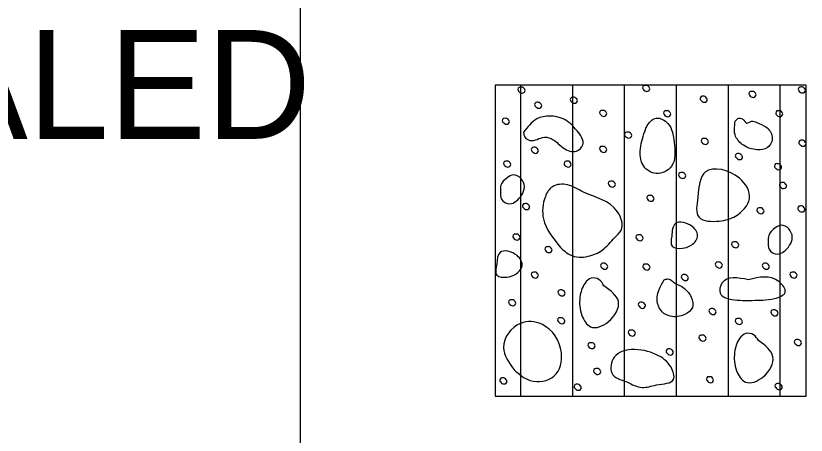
# Model space of a CAD drawing. Extents: x 0 to 34, y 0 to 22.
# Drawn here: x 11.621 to 12.637, y 18.987 to 19.526 of the extents above; entities that cross this region are included whole.
import ezdxf

# ---------------------------------------------------------------- set-up
doc = ezdxf.new("R2010")
doc.units = 0
doc.layers.add('SH_Data', color=7, linetype='Continuous')
doc.layers.add('SH_Text', color=7, linetype='Continuous')

msp = doc.modelspace()

# ---------------------------------------------------------------- linework, layer by layer
at = {"layer": 'SH_Data'}
msp.add_line((11.9872, 3.594), (11.9872, 21.0221), dxfattribs=at)
msp.add_lwpolyline([(12.2372, 19.0371), (12.6372, 19.0371), (12.6372, 19.4371), (12.2372, 19.4371)], close=True, dxfattribs=at)
at = {"layer": 'SH_Text'}
for p, q in [((12.2372, 19.4371), (12.2372, 19.4371)), ((12.2705, 19.0371), (12.2705, 19.4371)), ((12.3372, 19.0371), (12.3372, 19.4371)), ((12.4038, 19.0371), (12.4038, 19.4371)), ((12.4705, 19.0371), (12.4705, 19.4371)), ((12.5372, 19.0371), (12.5372, 19.4371)), ((12.6039, 19.0371), (12.6039, 19.4371)), ((12.6372, 19.4371), (12.6372, 19.4371)), ((12.2372, 19.0371), (12.2372, 19.0371)), ((12.6372, 19.0371), (12.6372, 19.0371))]:
    msp.add_line(p, q, dxfattribs=at)
for points in [[(12.4353, 19.4345), (12.4361, 19.4326), (12.4349, 19.4302), (12.4323, 19.4291), (12.4297, 19.43), (12.4277, 19.4318), (12.4269, 19.4338), (12.4284, 19.4365), (12.4309, 19.4368), (12.4329, 19.4367), (12.4353, 19.4345)], [(12.275, 19.4324), (12.276, 19.4304), (12.2749, 19.428), (12.2721, 19.4268), (12.2695, 19.4277), (12.2675, 19.4296), (12.2667, 19.4316), (12.2683, 19.4343), (12.2707, 19.4346), (12.2727, 19.4344), (12.275, 19.4324)], [(12.572, 19.4268), (12.5729, 19.425), (12.5717, 19.4226), (12.569, 19.4214), (12.5664, 19.4222), (12.5644, 19.4242), (12.5635, 19.4262), (12.5651, 19.4288), (12.5675, 19.4292), (12.5695, 19.429), (12.572, 19.4268)], [(12.6353, 19.4325), (12.6363, 19.4307), (12.6351, 19.4283), (12.6323, 19.4271), (12.6298, 19.4279), (12.6278, 19.4298), (12.6269, 19.4318), (12.6285, 19.4345), (12.6309, 19.4348), (12.6329, 19.4347), (12.6353, 19.4325)], [(12.3422, 19.4194), (12.3432, 19.4174), (12.3421, 19.415), (12.3393, 19.4139), (12.3367, 19.4147), (12.3347, 19.4166), (12.3339, 19.4186), (12.3355, 19.4213), (12.3379, 19.4216), (12.3399, 19.4214), (12.3422, 19.4194)], [(12.5092, 19.4206), (12.51, 19.4187), (12.509, 19.4162), (12.5062, 19.4151), (12.5036, 19.416), (12.5016, 19.4178), (12.5008, 19.4198), (12.5023, 19.4226), (12.5048, 19.4228), (12.5068, 19.4227), (12.5092, 19.4206)], [(12.2965, 19.4129), (12.2973, 19.4109), (12.2963, 19.4085), (12.2935, 19.4074), (12.2909, 19.4083), (12.2889, 19.4101), (12.2881, 19.4121), (12.2897, 19.4149), (12.2921, 19.4151), (12.2941, 19.4149), (12.2965, 19.4129)], [(12.274, 19.3767), (12.291, 19.3937), (12.325, 19.3937), (12.3428, 19.3783), (12.3501, 19.3605), (12.342, 19.3524), (12.325, 19.3565), (12.312, 19.367), (12.3007, 19.3702), (12.282, 19.3661), (12.2756, 19.3702), (12.274, 19.3767)], [(12.38, 19.4024), (12.3809, 19.4005), (12.3797, 19.3981), (12.377, 19.3969), (12.3745, 19.3978), (12.3725, 19.3997), (12.3715, 19.4017), (12.3731, 19.4044), (12.3755, 19.4047), (12.3775, 19.4045), (12.38, 19.4024)], [(12.4622, 19.402), (12.4631, 19.4001), (12.462, 19.3977), (12.4592, 19.3965), (12.4566, 19.3975), (12.4546, 19.3993), (12.4538, 19.4013), (12.4554, 19.404), (12.4578, 19.4043), (12.4598, 19.4041), (12.4622, 19.402)], [(12.6064, 19.402), (12.6072, 19.4001), (12.6061, 19.3977), (12.6034, 19.3965), (12.6008, 19.3975), (12.5988, 19.3993), (12.598, 19.4013), (12.5995, 19.404), (12.602, 19.4043), (12.604, 19.4041), (12.6064, 19.402)], [(12.2549, 19.3923), (12.2558, 19.3905), (12.2546, 19.388), (12.2519, 19.3869), (12.2494, 19.3877), (12.2474, 19.3895), (12.2465, 19.3915), (12.248, 19.3943), (12.2505, 19.3945), (12.2525, 19.3945), (12.2549, 19.3923)], [(12.4296, 19.3775), (12.4239, 19.3523), (12.4285, 19.3328), (12.4445, 19.3236), (12.464, 19.3328), (12.4674, 19.3637), (12.4594, 19.3878), (12.4445, 19.3947), (12.4319, 19.3832), (12.4296, 19.3775)], [(12.5459, 19.3908), (12.5465, 19.3713), (12.5567, 19.3599), (12.5739, 19.3541), (12.5876, 19.357), (12.5934, 19.3707), (12.5854, 19.3834), (12.5739, 19.389), (12.567, 19.3908), (12.5607, 19.3885), (12.5556, 19.3936), (12.5493, 19.3942), (12.5459, 19.3908)], [(12.412, 19.3745), (12.4129, 19.3726), (12.4117, 19.3701), (12.409, 19.369), (12.4065, 19.3699), (12.4045, 19.3717), (12.4035, 19.3737), (12.4051, 19.3765), (12.4076, 19.3767), (12.4096, 19.3766), (12.412, 19.3745)], [(12.5108, 19.3664), (12.5117, 19.3645), (12.5105, 19.362), (12.5078, 19.361), (12.5052, 19.3618), (12.5032, 19.3636), (12.5024, 19.3656), (12.504, 19.3684), (12.5064, 19.3686), (12.5084, 19.3685), (12.5108, 19.3664)], [(12.6361, 19.364), (12.637, 19.3622), (12.6358, 19.3597), (12.6331, 19.3586), (12.6306, 19.3594), (12.6286, 19.3613), (12.6276, 19.3633), (12.6292, 19.366), (12.6316, 19.3663), (12.6337, 19.3662), (12.6361, 19.364)], [(12.292, 19.3551), (12.293, 19.3531), (12.2919, 19.3507), (12.2892, 19.3495), (12.2866, 19.3505), (12.2846, 19.3523), (12.2837, 19.3543), (12.2853, 19.357), (12.2877, 19.3573), (12.2898, 19.3571), (12.292, 19.3551)], [(12.38, 19.3561), (12.3808, 19.3543), (12.3796, 19.3518), (12.377, 19.3507), (12.3744, 19.3515), (12.3724, 19.3534), (12.3715, 19.3554), (12.373, 19.3581), (12.3755, 19.3584), (12.3775, 19.3583), (12.38, 19.3561)], [(12.5545, 19.3469), (12.5554, 19.345), (12.5543, 19.3426), (12.5515, 19.3415), (12.549, 19.3423), (12.547, 19.3442), (12.5461, 19.3462), (12.5477, 19.3489), (12.5501, 19.3492), (12.5521, 19.349), (12.5545, 19.3469)], [(12.2565, 19.3372), (12.2574, 19.3353), (12.2563, 19.3329), (12.2535, 19.3317), (12.251, 19.3326), (12.249, 19.3345), (12.2481, 19.3365), (12.2497, 19.3392), (12.2521, 19.3395), (12.2541, 19.3393), (12.2565, 19.3372)], [(12.3343, 19.3372), (12.3351, 19.3353), (12.334, 19.3329), (12.3313, 19.3317), (12.3287, 19.3326), (12.3267, 19.3345), (12.3259, 19.3365), (12.3275, 19.3392), (12.3299, 19.3395), (12.3319, 19.3393), (12.3343, 19.3372)], [(12.6048, 19.334), (12.6056, 19.332), (12.6045, 19.3296), (12.6017, 19.3285), (12.5992, 19.3294), (12.5971, 19.3312), (12.5963, 19.3332), (12.5979, 19.336), (12.6003, 19.3362), (12.6023, 19.3361), (12.6048, 19.334)], [(12.4817, 19.3226), (12.4825, 19.3207), (12.4814, 19.3183), (12.4786, 19.3171), (12.4761, 19.318), (12.474, 19.3199), (12.4732, 19.3219), (12.4748, 19.3246), (12.4772, 19.3249), (12.4792, 19.3247), (12.4817, 19.3226)], [(12.498, 19.2932), (12.5076, 19.3256), (12.5514, 19.3175), (12.5643, 19.2916), (12.5465, 19.2689), (12.5255, 19.2625), (12.4995, 19.2673), (12.498, 19.2932)], [(12.2527, 19.3178), (12.2607, 19.3218), (12.2705, 19.3172), (12.275, 19.3063), (12.2716, 19.296), (12.2642, 19.288), (12.2561, 19.2845), (12.2453, 19.2909), (12.2441, 19.3005), (12.2447, 19.3086), (12.2527, 19.3178)], [(12.3213, 19.2286), (12.2995, 19.2653), (12.3019, 19.294), (12.311, 19.3066), (12.3305, 19.3089), (12.3511, 19.2997), (12.3946, 19.2745), (12.3992, 19.2505), (12.3912, 19.2413), (12.3751, 19.2252), (12.3568, 19.2172), (12.3454, 19.216), (12.3328, 19.2195), (12.3213, 19.2286)], [(12.3911, 19.3115), (12.392, 19.3096), (12.3909, 19.3072), (12.3881, 19.306), (12.3855, 19.3069), (12.3835, 19.3088), (12.3827, 19.3108), (12.3843, 19.3135), (12.3867, 19.3138), (12.3887, 19.3136), (12.3911, 19.3115)], [(12.6112, 19.3096), (12.6121, 19.3078), (12.611, 19.3054), (12.6082, 19.3042), (12.6056, 19.305), (12.6036, 19.3069), (12.6028, 19.3089), (12.6044, 19.3116), (12.6068, 19.312), (12.6088, 19.3118), (12.6112, 19.3096)], [(12.4407, 19.2934), (12.4417, 19.2914), (12.4406, 19.289), (12.4379, 19.2878), (12.4353, 19.2886), (12.4333, 19.2905), (12.4325, 19.2925), (12.434, 19.2952), (12.4365, 19.2955), (12.4385, 19.2954), (12.4407, 19.2934)], [(12.2809, 19.2825), (12.2817, 19.2807), (12.2805, 19.2782), (12.2779, 19.2771), (12.2753, 19.278), (12.2733, 19.2798), (12.2724, 19.2818), (12.274, 19.2845), (12.2765, 19.2848), (12.2785, 19.2847), (12.2809, 19.2825)], [(12.5821, 19.2772), (12.583, 19.2754), (12.5818, 19.273), (12.579, 19.2718), (12.5765, 19.2726), (12.5745, 19.2745), (12.5736, 19.2765), (12.5752, 19.2792), (12.5776, 19.2795), (12.5796, 19.2794), (12.5821, 19.2772)], [(12.6347, 19.2795), (12.6356, 19.2777), (12.6345, 19.2753), (12.6317, 19.2741), (12.6291, 19.2749), (12.6271, 19.2768), (12.6263, 19.2788), (12.6279, 19.2815), (12.6303, 19.2818), (12.6323, 19.2817), (12.6347, 19.2795)], [(12.4643, 19.243), (12.4691, 19.2592), (12.491, 19.2551), (12.4975, 19.2421), (12.4885, 19.2308), (12.478, 19.2275), (12.465, 19.23), (12.4643, 19.243)], [(12.5975, 19.2537), (12.605, 19.2571), (12.6147, 19.2525), (12.6193, 19.2416), (12.6159, 19.2313), (12.6085, 19.2233), (12.6005, 19.2199), (12.5895, 19.2262), (12.5884, 19.2359), (12.589, 19.244), (12.5975, 19.2537)], [(12.2685, 19.2435), (12.2694, 19.2415), (12.2682, 19.2391), (12.2655, 19.238), (12.2629, 19.2389), (12.2609, 19.2407), (12.26, 19.2427), (12.2616, 19.2455), (12.264, 19.2457), (12.266, 19.2456), (12.2685, 19.2435)], [(12.4266, 19.2425), (12.4275, 19.2406), (12.4263, 19.2382), (12.4236, 19.237), (12.421, 19.2379), (12.419, 19.2398), (12.4181, 19.2418), (12.4197, 19.2445), (12.4222, 19.2448), (12.4242, 19.2446), (12.4266, 19.2425)], [(12.5497, 19.2335), (12.5505, 19.2316), (12.5494, 19.2291), (12.5467, 19.228), (12.5441, 19.2289), (12.5421, 19.2307), (12.5412, 19.2327), (12.5428, 19.2355), (12.5453, 19.2357), (12.5473, 19.2356), (12.5497, 19.2335)], [(12.2396, 19.2074), (12.2436, 19.222), (12.2655, 19.218), (12.272, 19.205), (12.263, 19.1936), (12.2525, 19.1904), (12.2396, 19.1928), (12.2396, 19.2074)], [(12.3095, 19.2274), (12.3105, 19.2254), (12.3094, 19.223), (12.3067, 19.2218), (12.3041, 19.2226), (12.3021, 19.2245), (12.3013, 19.2265), (12.3028, 19.2292), (12.3053, 19.2295), (12.3073, 19.2294), (12.3095, 19.2274)], [(12.3813, 19.2059), (12.3821, 19.204), (12.381, 19.2016), (12.3783, 19.2005), (12.3757, 19.2013), (12.3737, 19.2032), (12.3728, 19.2052), (12.3744, 19.2079), (12.3768, 19.2082), (12.3788, 19.208), (12.3813, 19.2059)], [(12.4356, 19.2049), (12.4365, 19.203), (12.4353, 19.2006), (12.4326, 19.1995), (12.43, 19.2003), (12.428, 19.2022), (12.4271, 19.2042), (12.4287, 19.2069), (12.4311, 19.2072), (12.4331, 19.207), (12.4356, 19.2049)], [(12.5286, 19.2075), (12.5295, 19.2056), (12.5284, 19.2032), (12.5256, 19.202), (12.523, 19.203), (12.521, 19.2048), (12.5202, 19.2068), (12.5218, 19.2095), (12.5242, 19.2098), (12.5262, 19.2096), (12.5286, 19.2075)], [(12.5889, 19.206), (12.59, 19.204), (12.5888, 19.2016), (12.586, 19.2005), (12.5835, 19.2013), (12.5815, 19.2032), (12.5806, 19.2052), (12.5822, 19.2079), (12.5846, 19.2082), (12.5866, 19.208), (12.5889, 19.206)], [(12.292, 19.1947), (12.293, 19.1927), (12.2919, 19.1903), (12.2892, 19.1891), (12.2866, 19.19), (12.2846, 19.1919), (12.2837, 19.1939), (12.2853, 19.1965), (12.2877, 19.1969), (12.2898, 19.1967), (12.292, 19.1947)], [(12.4849, 19.1913), (12.4858, 19.1895), (12.4846, 19.187), (12.4819, 19.1859), (12.4793, 19.1867), (12.4773, 19.1886), (12.4765, 19.1906), (12.478, 19.1933), (12.4805, 19.1936), (12.4825, 19.1935), (12.4849, 19.1913)], [(12.5632, 19.187), (12.6021, 19.1846), (12.6102, 19.1709), (12.5965, 19.1629), (12.5678, 19.1605), (12.5415, 19.1617), (12.5266, 19.1697), (12.5289, 19.1824), (12.5632, 19.187)], [(12.6247, 19.1945), (12.6255, 19.1927), (12.6243, 19.1903), (12.6217, 19.1891), (12.6191, 19.19), (12.6171, 19.1919), (12.6162, 19.1939), (12.6178, 19.1965), (12.6203, 19.1969), (12.6223, 19.1967), (12.6247, 19.1945)], [(12.3771, 19.1792), (12.3958, 19.159), (12.3828, 19.133), (12.3601, 19.1265), (12.3488, 19.1411), (12.3464, 19.1646), (12.3529, 19.1825), (12.361, 19.189), (12.3707, 19.1873), (12.3771, 19.1792)], [(12.4545, 19.187), (12.4456, 19.1611), (12.4521, 19.1457), (12.4626, 19.14), (12.4813, 19.1425), (12.491, 19.1514), (12.4894, 19.1644), (12.4772, 19.1781), (12.4667, 19.1838), (12.461, 19.1879), (12.4545, 19.187)], [(12.3264, 19.1717), (12.3274, 19.1697), (12.3262, 19.1673), (12.3235, 19.1661), (12.3209, 19.167), (12.3189, 19.1689), (12.318, 19.1709), (12.3196, 19.1736), (12.322, 19.1739), (12.324, 19.1737), (12.3264, 19.1717)], [(12.2629, 19.159), (12.2639, 19.157), (12.2627, 19.1546), (12.26, 19.1535), (12.2575, 19.1543), (12.2555, 19.1562), (12.2546, 19.1582), (12.2561, 19.1609), (12.2586, 19.1612), (12.2606, 19.161), (12.2629, 19.159)], [(12.4299, 19.1556), (12.4307, 19.1538), (12.4295, 19.1514), (12.4269, 19.1502), (12.4243, 19.151), (12.4223, 19.153), (12.4214, 19.155), (12.423, 19.1576), (12.4254, 19.158), (12.4274, 19.1578), (12.4299, 19.1556)], [(12.5205, 19.1475), (12.5214, 19.1457), (12.5203, 19.1433), (12.5175, 19.1421), (12.515, 19.143), (12.513, 19.1448), (12.5121, 19.1469), (12.5137, 19.1495), (12.5161, 19.1499), (12.5181, 19.1497), (12.5205, 19.1475)], [(12.6003, 19.146), (12.6012, 19.144), (12.6001, 19.1416), (12.5973, 19.1405), (12.5947, 19.1414), (12.5927, 19.1432), (12.5919, 19.1452), (12.5935, 19.148), (12.5959, 19.1482), (12.5979, 19.148), (12.6003, 19.146)], [(12.2618, 19.0713), (12.248, 19.1), (12.2698, 19.1309), (12.2973, 19.1297), (12.3225, 19.093), (12.3133, 19.0633), (12.2824, 19.0575), (12.2618, 19.0713)], [(12.326, 19.136), (12.327, 19.134), (12.3259, 19.1315), (12.3232, 19.1304), (12.3206, 19.1312), (12.3186, 19.133), (12.3177, 19.135), (12.3193, 19.1378), (12.3218, 19.138), (12.3238, 19.138), (12.326, 19.136)], [(12.5545, 19.1349), (12.5553, 19.133), (12.5542, 19.1306), (12.5515, 19.1294), (12.5489, 19.1303), (12.5469, 19.1321), (12.546, 19.1341), (12.5476, 19.1369), (12.55, 19.1372), (12.552, 19.137), (12.5545, 19.1349)], [(12.4169, 19.12), (12.4177, 19.1181), (12.4166, 19.1157), (12.4139, 19.1145), (12.4113, 19.1155), (12.4093, 19.1173), (12.4085, 19.1193), (12.41, 19.122), (12.4125, 19.1223), (12.4145, 19.1221), (12.4169, 19.12)], [(12.5076, 19.1135), (12.5085, 19.1116), (12.5073, 19.1092), (12.5045, 19.108), (12.502, 19.109), (12.5, 19.1108), (12.4991, 19.1128), (12.5007, 19.1155), (12.5031, 19.1158), (12.5051, 19.1156), (12.5076, 19.1135)], [(12.576, 19.1089), (12.5945, 19.0879), (12.5816, 19.0619), (12.559, 19.0555), (12.5476, 19.07), (12.5452, 19.0935), (12.5516, 19.1114), (12.5598, 19.1178), (12.5695, 19.1162), (12.576, 19.1089)], [(12.365, 19.104), (12.366, 19.102), (12.3648, 19.0995), (12.362, 19.0984), (12.3595, 19.0992), (12.3575, 19.101), (12.3566, 19.103), (12.3582, 19.1058), (12.3606, 19.106), (12.3626, 19.106), (12.365, 19.104)], [(12.6304, 19.1078), (12.6312, 19.1059), (12.6301, 19.1035), (12.6274, 19.1023), (12.6248, 19.1032), (12.6228, 19.105), (12.6219, 19.107), (12.6235, 19.1098), (12.6259, 19.11), (12.6279, 19.1099), (12.6304, 19.1078)], [(12.4068, 19.0558), (12.3874, 19.0671), (12.3905, 19.0874), (12.4125, 19.0971), (12.4448, 19.0906), (12.4635, 19.0744), (12.4667, 19.059), (12.4448, 19.0517), (12.4262, 19.0485), (12.4068, 19.0558)], [(12.4654, 19.0958), (12.4664, 19.0938), (12.4652, 19.0914), (12.4625, 19.0902), (12.4599, 19.0911), (12.4579, 19.093), (12.457, 19.095), (12.4586, 19.0977), (12.461, 19.098), (12.463, 19.0978), (12.4654, 19.0958)], [(12.3722, 19.0707), (12.3732, 19.0687), (12.372, 19.0663), (12.3694, 19.0651), (12.3668, 19.066), (12.3648, 19.0679), (12.3639, 19.0699), (12.3655, 19.0725), (12.368, 19.0729), (12.37, 19.0727), (12.3722, 19.0707)], [(12.2517, 19.0584), (12.2525, 19.0565), (12.2514, 19.0541), (12.2487, 19.053), (12.2461, 19.0538), (12.2441, 19.0557), (12.2432, 19.0577), (12.2448, 19.0604), (12.2473, 19.0607), (12.2493, 19.0605), (12.2517, 19.0584)], [(12.5173, 19.06), (12.5181, 19.0581), (12.517, 19.0557), (12.5143, 19.0546), (12.5117, 19.0555), (12.5097, 19.0573), (12.5089, 19.0593), (12.5105, 19.062), (12.5129, 19.0623), (12.5149, 19.0622), (12.5173, 19.06)], [(12.3472, 19.0503), (12.3481, 19.0485), (12.347, 19.046), (12.3442, 19.0449), (12.3416, 19.0458), (12.3396, 19.0476), (12.3388, 19.0496), (12.3404, 19.0524), (12.3428, 19.0526), (12.3448, 19.0525), (12.3472, 19.0503)], [(12.6055, 19.0513), (12.6065, 19.0492), (12.6053, 19.0468), (12.6025, 19.0457), (12.6, 19.0465), (12.598, 19.0484), (12.5971, 19.0504), (12.5987, 19.0531), (12.6011, 19.0534), (12.6031, 19.0533), (12.6055, 19.0513)]]:
    msp.add_spline(points, degree=3, dxfattribs=at)

# ---------------------------------------------------------------- texts
msp.add_text('OF THE AVAILABLE RECORDS ON ODOT’S TRANSPORTATION INFORMATION MAPPING SYSTEM (TIMS) REVEALED ', height=0.14, dxfattribs=at).set_placement((1.6196, 19.3681))

doc.saveas('drawing.dxf')
